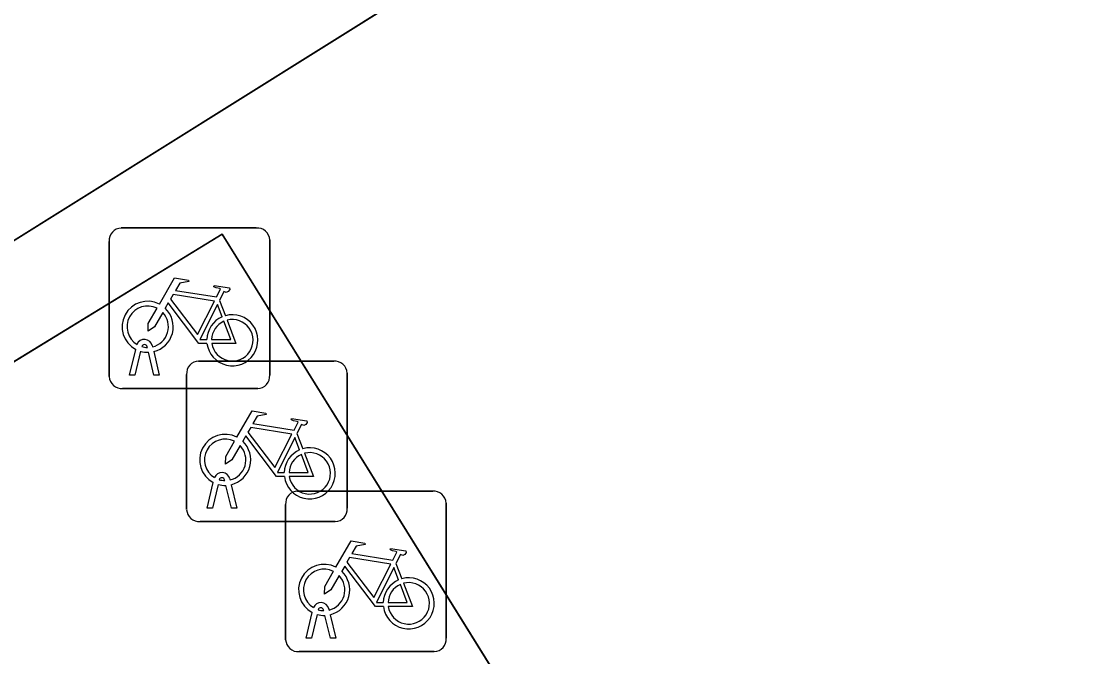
# Model space of a CAD drawing. Extents: x 159279 to 160377, y 384531 to 385888.
# Drawn here: x 159793.08 to 159799.78, y 385585.37 to 385589.32 of the extents above; entities that cross this region are included whole.
import ezdxf

# ---------------------------------------------------------------- set-up
doc = ezdxf.new("R2010")
doc.units = 0
for name, color, linetype in [('IMGEO_Fietsenrek', 7, 'Continuous'), ('IMGEO_Groenvoorziening', 7, 'Continuous'), ('IMGEO_Voetgangersgebied_open', 7, 'Continuous'), ('IMGEO_Voetpad_open', 7, 'Continuous')]:
    doc.layers.add(name, color=color, linetype=linetype)

msp = doc.modelspace()

# ---------------------------------------------------------------- linework, layer by layer
at = {"layer": 'IMGEO_Fietsenrek'}
for p, q in [((159793.7019, 385588.0395), (159794.5428, 385588.0395)), ((159794.5428, 385588.0395), (159793.7019, 385588.0395)), ((159794.6265, 385587.9651), (159794.6265, 385587.1242)), ((159794.6265, 385587.1242), (159794.6265, 385587.9651)), ((159793.6275, 385587.1149), (159793.6275, 385587.9558)), ((159793.6275, 385587.9558), (159793.6275, 385587.1149)), ((159794.3142, 385587.5892), (159794.3505, 385587.494)), ((159793.8649, 385587.2959), (159793.8639, 385587.3002)), ((159793.8956, 385587.3074), (159793.8974, 385587.2995)), ((159793.7545, 385587.1243), (159793.7928, 385587.2843)), ((159793.8232, 385587.2721), (159793.7879, 385587.1243)), ((159793.906, 385587.1243), (159793.8721, 385587.266)), ((159793.9044, 385587.2703), (159793.9394, 385587.1243)), ((159794.1839, 385587.2115), (159795.0248, 385587.2115)), ((159795.0248, 385587.2115), (159794.1839, 385587.2115)), ((159793.7879, 385587.1243), (159793.7545, 385587.1243)), ((159793.9394, 385587.1243), (159793.906, 385587.1243)), ((159794.1095, 385586.2869), (159794.1095, 385587.1278)), ((159794.1095, 385587.1278), (159794.1095, 385586.2869)), ((159795.1085, 385587.1371), (159795.1085, 385586.2962)), ((159795.1085, 385586.2962), (159795.1085, 385587.1371)), ((159794.5521, 385587.0405), (159793.7112, 385587.0405)), ((159793.7112, 385587.0405), (159794.5521, 385587.0405)), ((159794.7962, 385586.7612), (159794.8325, 385586.666)), ((159794.2365, 385586.2963), (159794.2748, 385586.4563)), ((159794.3052, 385586.4441), (159794.2699, 385586.2963)), ((159794.3469, 385586.4679), (159794.3459, 385586.4722)), ((159794.388, 385586.2963), (159794.3541, 385586.438)), ((159794.3776, 385586.4794), (159794.3794, 385586.4715)), ((159794.3864, 385586.4423), (159794.4214, 385586.2963)), ((159794.7999, 385586.4025), (159795.6408, 385586.4025)), ((159795.6408, 385586.4025), (159794.7999, 385586.4025)), ((159794.2699, 385586.2963), (159794.2365, 385586.2963)), ((159794.4214, 385586.2963), (159794.388, 385586.2963)), ((159794.7255, 385585.4779), (159794.7255, 385586.3188)), ((159794.7255, 385586.3188), (159794.7255, 385585.4779)), ((159795.7245, 385586.3281), (159795.7245, 385585.4872)), ((159795.7245, 385585.4872), (159795.7245, 385586.3281)), ((159795.0341, 385586.2125), (159794.1932, 385586.2125)), ((159794.1932, 385586.2125), (159795.0341, 385586.2125)), ((159795.4122, 385585.9522), (159795.4485, 385585.857)), ((159794.8525, 385585.4873), (159794.8908, 385585.6473)), ((159794.9212, 385585.6351), (159794.8859, 385585.4873)), ((159794.9629, 385585.6589), (159794.9619, 385585.6632)), ((159795.004, 385585.4873), (159794.9701, 385585.629)), ((159794.9936, 385585.6704), (159794.9954, 385585.6625)), ((159795.0024, 385585.6333), (159795.0374, 385585.4873)), ((159794.8859, 385585.4873), (159794.8525, 385585.4873)), ((159795.0374, 385585.4873), (159795.004, 385585.4873)), ((159795.6501, 385585.4035), (159794.8092, 385585.4035)), ((159794.8092, 385585.4035), (159795.6501, 385585.4035))]:
    msp.add_line(p, q, dxfattribs=at)
for points in [[(159793.9401, 385587.5662), (159794.0348, 385587.7297), (159794.121, 385587.7159), (159794.1227, 385587.7072), (159794.0666, 385587.6963), (159794.0404, 385587.651), (159794.2956, 385587.6102)], [(159794.2956, 385587.6102), (159794.3206, 385587.659), (159794.3155, 385587.663), (159794.2923, 385587.6667), (159794.2796, 385587.6742), (159794.2786, 385587.6773), (159794.2808, 385587.6819), (159794.3756, 385587.6668), (159794.3779, 385587.6565), (159794.3685, 385587.6441), (159794.3561, 385587.6377), (159794.3416, 385587.6439), (159794.3142, 385587.5892)], [(159794.2358, 385587.3215), (159794.1861, 385587.3216), (159793.9954, 385587.5733), (159793.9764, 385587.5405)], [(159794.2827, 385587.585), (159794.0259, 385587.626), (159794.0092, 385587.5972), (159794.1762, 385587.3769), (159794.2827, 385587.585)], [(159794.3307, 385587.487), (159794.3014, 385587.5638), (159794.192, 385587.3457), (159794.2347, 385587.3456)], [(159793.9608, 385587.5137), (159793.9092, 385587.4245), (159793.8693, 385587.3985), (159793.8705, 385587.446), (159793.925, 385587.5402)], [(159794.2647, 385587.3455), (159794.3846, 385587.3453), (159794.3414, 385587.4589)], [(159794.3612, 385587.4658), (159794.4162, 385587.3212), (159794.2661, 385587.3215)], [(159794.4221, 385586.7382), (159794.5168, 385586.9017), (159794.603, 385586.8879), (159794.6047, 385586.8792), (159794.5486, 385586.8683), (159794.5224, 385586.823), (159794.7776, 385586.7822)], [(159794.7776, 385586.7822), (159794.8026, 385586.831), (159794.7975, 385586.835), (159794.7743, 385586.8387), (159794.7616, 385586.8462), (159794.7606, 385586.8493), (159794.7628, 385586.8539), (159794.8576, 385586.8388), (159794.8599, 385586.8285), (159794.8505, 385586.8161), (159794.8381, 385586.8097), (159794.8236, 385586.8159), (159794.7962, 385586.7612)], [(159794.7647, 385586.757), (159794.5079, 385586.798), (159794.4912, 385586.7692), (159794.6582, 385586.5489), (159794.7647, 385586.757)], [(159794.4428, 385586.6857), (159794.3912, 385586.5965), (159794.3513, 385586.5705), (159794.3525, 385586.618), (159794.407, 385586.7122)], [(159794.7178, 385586.4935), (159794.6681, 385586.4936), (159794.4774, 385586.7453), (159794.4584, 385586.7125)], [(159794.8127, 385586.659), (159794.7834, 385586.7358), (159794.674, 385586.5177), (159794.7167, 385586.5176)], [(159794.7467, 385586.5175), (159794.8666, 385586.5173), (159794.8234, 385586.6309)], [(159794.8432, 385586.6378), (159794.8982, 385586.4932), (159794.7481, 385586.4935)], [(159795.0381, 385585.9292), (159795.1328, 385586.0927), (159795.219, 385586.0789), (159795.2207, 385586.0702), (159795.1646, 385586.0593), (159795.1384, 385586.014), (159795.3936, 385585.9732)], [(159795.3936, 385585.9732), (159795.4186, 385586.022), (159795.4135, 385586.026), (159795.3903, 385586.0297), (159795.3776, 385586.0372), (159795.3766, 385586.0403), (159795.3788, 385586.0449), (159795.4736, 385586.0298), (159795.4759, 385586.0195), (159795.4665, 385586.0071), (159795.4541, 385586.0007), (159795.4396, 385586.0069), (159795.4122, 385585.9522)], [(159795.3807, 385585.948), (159795.1239, 385585.989), (159795.1072, 385585.9602), (159795.2742, 385585.7399), (159795.3807, 385585.948)], [(159795.0588, 385585.8767), (159795.0072, 385585.7875), (159794.9673, 385585.7615), (159794.9685, 385585.809), (159795.023, 385585.9032)], [(159795.3338, 385585.6845), (159795.2841, 385585.6846), (159795.0934, 385585.9363), (159795.0744, 385585.9035)], [(159795.4287, 385585.85), (159795.3994, 385585.9268), (159795.29, 385585.7087), (159795.3327, 385585.7086)], [(159795.3627, 385585.7085), (159795.4826, 385585.7083), (159795.4394, 385585.8219)], [(159795.4592, 385585.8288), (159795.5142, 385585.6842), (159795.3641, 385585.6845)]]:
    msp.add_lwpolyline(points, dxfattribs=at)
for centre, radius, start, end in [((159793.7052, 385587.9616), 0.0779, 92.4484, 184.28452), ((159793.7052, 385587.9616), 0.0779, 92.4484, 184.28452), ((159794.5486, 385587.9618), 0.0779, 2.4484, 94.28452), ((159794.5486, 385587.9618), 0.0779, 2.4484, 94.28452), ((159793.8671, 385587.4249), 0.159, 62.67661, 242.13685), ((159793.8671, 385587.4249), 0.129, 63.31916, 238.90302), ((159793.8671, 385587.4249), 0.129, 283.60429, 43.43025), ((159793.8671, 385587.4249), 0.159, 283.5766, 46.60424), ((159794.3937, 385587.3409), 0.159, 187.0065, 105.77075), ((159794.3937, 385587.3409), 0.159, 113.3408, 178.32165), ((159794.3937, 385587.3409), 0.129, 113.92302, 177.95563), ((159794.3937, 385587.3409), 0.129, 188.67146, 104.58832), ((159793.8469, 385587.2963), 0.0499, 12.8025, 158.69338), ((159793.8469, 385587.2963), 0.0174, 12.8025, 163.45023), ((159793.8671, 385587.4249), 0.129, 253.41502, 269.02044), ((159793.8671, 385587.4249), 0.159, 253.99666, 271.78671), ((159794.1872, 385587.1336), 0.0779, 92.4484, 184.28452), ((159794.1872, 385587.1336), 0.0779, 92.4484, 184.28452), ((159795.0306, 385587.1338), 0.0779, 2.4484, 94.28452), ((159795.0306, 385587.1338), 0.0779, 2.4484, 94.28452), ((159793.7054, 385587.1182), 0.0779, 182.4484, 274.28452), ((159793.7054, 385587.1182), 0.0779, 182.4484, 274.28452), ((159794.5488, 385587.1184), 0.0779, 272.4484, 4.28452), ((159794.5488, 385587.1184), 0.0779, 272.4484, 4.28452), ((159794.3491, 385586.5969), 0.159, 62.67661, 242.13685), ((159794.3491, 385586.5969), 0.129, 63.31916, 238.90302), ((159794.3491, 385586.5969), 0.159, 283.5766, 46.60424), ((159794.3491, 385586.5969), 0.129, 283.60429, 43.43025), ((159794.8757, 385586.5129), 0.159, 113.3408, 178.32165), ((159794.8757, 385586.5129), 0.159, 187.0065, 105.77075), ((159794.8757, 385586.5129), 0.129, 113.92302, 177.95563), ((159794.8757, 385586.5129), 0.129, 188.67146, 104.58832), ((159794.3289, 385586.4683), 0.0499, 12.8025, 158.69338), ((159794.3491, 385586.5969), 0.159, 253.99666, 271.78671), ((159794.3289, 385586.4683), 0.0174, 12.8025, 163.45023), ((159794.3491, 385586.5969), 0.129, 253.41502, 269.02044), ((159794.8032, 385586.3246), 0.0779, 92.4484, 184.28452), ((159794.8032, 385586.3246), 0.0779, 92.4484, 184.28452), ((159795.6466, 385586.3248), 0.0779, 2.4484, 94.28452), ((159795.6466, 385586.3248), 0.0779, 2.4484, 94.28452), ((159795.0308, 385586.2904), 0.0779, 272.4484, 4.28452), ((159795.0308, 385586.2904), 0.0779, 272.4484, 4.28452), ((159794.1874, 385586.2902), 0.0779, 182.4484, 274.28452), ((159794.1874, 385586.2902), 0.0779, 182.4484, 274.28452), ((159794.9651, 385585.7879), 0.159, 62.67661, 242.13685), ((159794.9651, 385585.7879), 0.129, 63.31916, 238.90302), ((159794.9651, 385585.7879), 0.159, 283.5766, 46.60424), ((159794.9651, 385585.7879), 0.129, 283.60429, 43.43025), ((159795.4917, 385585.7039), 0.159, 113.3408, 178.32165), ((159795.4917, 385585.7039), 0.159, 187.0065, 105.77075), ((159795.4917, 385585.7039), 0.129, 113.92302, 177.95563), ((159795.4917, 385585.7039), 0.129, 188.67146, 104.58832), ((159794.9449, 385585.6593), 0.0499, 12.8025, 158.69338), ((159794.9651, 385585.7879), 0.159, 253.99666, 271.78671), ((159794.9449, 385585.6593), 0.0174, 12.8025, 163.45023), ((159794.9651, 385585.7879), 0.129, 253.41502, 269.02044), ((159795.6468, 385585.4814), 0.0779, 272.4484, 4.28452), ((159795.6468, 385585.4814), 0.0779, 272.4484, 4.28452), ((159794.8034, 385585.4812), 0.0779, 182.4484, 274.28452), ((159794.8034, 385585.4812), 0.0779, 182.4484, 274.28452)]:
    msp.add_arc(centre, radius, start, end, dxfattribs=at)
at = {"layer": 'IMGEO_Groenvoorziening'}
msp.add_lwpolyline([(159836.594, 385576.197), (159818.175, 385605.648), (159817.354, 385606.96), (159816.163, 385608.864), (159810.814, 385605.553), (159813.698, 385600.882), (159777.394, 385578.184), (159777.319, 385577.896), (159778.966, 385578.836), (159784.696, 385582.109), (159786.464, 385583.19), (159794.33, 385588.001), (159800.999, 385577.268), (159814.157, 385585.444), (159817.007, 385580.869), (159857.359, 385516.083)], dxfattribs=at)
at = {"layer": 'IMGEO_Voetgangersgebied_open'}
msp.add_lwpolyline([(159754.308, 385563.622), (159759.533, 385566.787), (159760.965, 385567.655), (159760.702, 385567.711), (159760.371, 385568.204), (159777.109, 385578.637), (159777.394, 385578.184), (159813.698, 385600.882), (159810.814, 385605.553), (159816.163, 385608.864), (159814.04, 385612.258), (159808.701, 385608.942), (159805.374, 385614.18), (159802.468, 385612.37), (159797.825, 385609.479), (159793.001, 385606.475), (159784.244, 385601.022), (159779.394, 385598.002), (159773.637, 385594.417), (159760.269, 385586.093), (159759.046, 385585.331), (159757.98, 385584.667)], dxfattribs=at)
at = {"layer": 'IMGEO_Voetpad_open'}
msp.add_lwpolyline([(159802.913, 385574.996), (159804.077, 385575.728), (159805.406, 385573.591), (159811.586, 385577.468), (159817.007, 385580.869), (159814.157, 385585.444), (159800.999, 385577.268), (159794.33, 385588.001), (159786.464, 385583.19), (159793.805, 385571.066), (159792.613, 385570.325), (159792.848, 385569.856), (159792.629, 385569.38), (159794.805, 385565.888), (159795.835, 385564.236), (159808.541, 385543.849)], dxfattribs=at)

doc.saveas('drawing.dxf')
